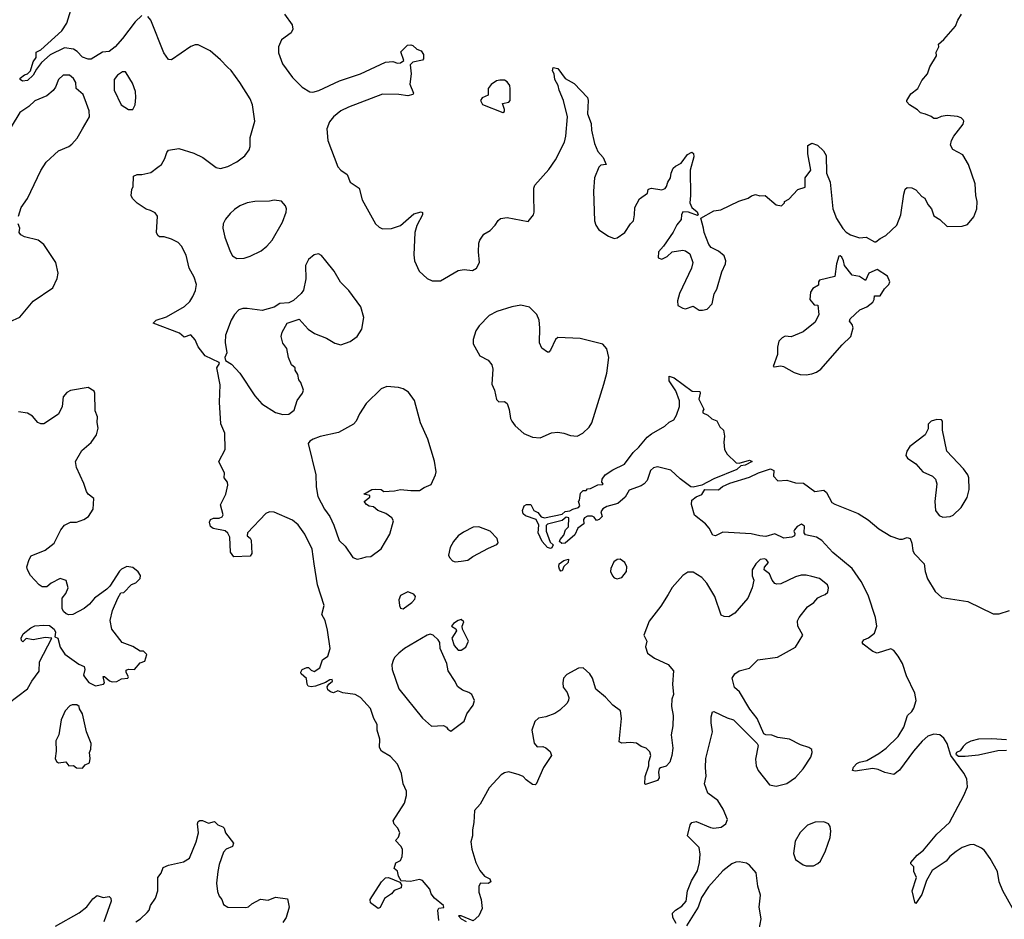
# Model space of a CAD drawing. Extents: x 1550320 to 1685906, y 509093 to 640511.
# Tile 487 of 532: x 1621213 to 1627840, y 627722 to 633779. Entities that reach past the tile are written whole.
import ezdxf

# ---------------------------------------------------------------- set-up
doc = ezdxf.new("R2010")
doc.units = 0

msp = doc.modelspace()

# ---------------------------------------------------------------- linework, layer by layer
at = {"layer": '0CON20XD'}
for points in [[(1622035, 633806.5), (1621991.2, 633765), (1621905, 633651.1), (1621855.5, 633595), (1621815.7, 633565), (1621770.4, 633559.6), (1621695, 633514), (1621675, 633512), (1621635, 633527.5), (1621599.4, 633565), (1621575, 633580.4), (1621515, 633589.5), (1621418.4, 633541.6), (1621360, 633490), (1621326, 633445), (1621305, 633404.5), (1621265, 633368.5), (1621232.5, 633365), (1621216.7, 633375), (1621216.7, 633385), (1621245, 633406.7), (1621265, 633414), (1621286, 633435), (1621303.3, 633495), (1621323.3, 633525), (1621325, 633560), (1621355, 633576.7), (1621497.3, 633702.7), (1621530, 633755), (1621558, 633842)], [(1624033.9, 627713.9), (1624027.5, 627785), (1624035, 627796.7), (1624067.7, 627802.3), (1624066, 627815), (1624004.2, 627865), (1623983, 627893), (1623974, 627925), (1623925, 627983.3), (1623905, 627991.2), (1623843.1, 627976.9), (1623781.3, 627981.3), (1623762.1, 628012.1), (1623755, 628046.7), (1623733.3, 628065), (1623745, 628102.5), (1623775, 628117.5), (1623788, 628145), (1623790, 628175), (1623788.8, 628195), (1623778.8, 628215), (1623743, 628253), (1623762.5, 628275), (1623772.5, 628305), (1623758.8, 628335), (1623733.1, 628363.1), (1623727.8, 628385), (1623802.5, 628505), (1623816.2, 628555), (1623816, 628585), (1623792.9, 628635), (1623781.9, 628705), (1623756.4, 628766.4), (1623708.8, 628818.8), (1623647.5, 628855), (1623635, 628880), (1623637.5, 628935), (1623620, 628995), (1623620, 629035), (1623596.7, 629075), (1623575, 629142.5), (1623507.5, 629215), (1623470, 629235), (1623387, 629247), (1623355, 629260), (1623325, 629247.5), (1623305, 629253.3), (1623288, 629268), (1623281.7, 629288.3), (1623293.6, 629306.4), (1623317.5, 629325), (1623316.7, 629336.7), (1623300, 629335), (1623272.3, 629317.7), (1623205, 629292.9), (1623175, 629288.1), (1623155, 629292), (1623147.5, 629305), (1623142.7, 629342.7), (1623107.1, 629375), (1623104.6, 629385.4), (1623115, 629404.2), (1623145, 629418), (1623158, 629418), (1623175, 629400), (1623195, 629390), (1623233.3, 629415), (1623251.7, 629468.3), (1623287.5, 629495), (1623302.5, 629545), (1623285, 629670), (1623268.8, 629735), (1623246.2, 629775), (1623262, 629835), (1623218, 629975), (1623194, 630116), (1623181.2, 630215), (1623132, 630315), (1623087.4, 630377.4), (1623049.3, 630409.3), (1622925, 630464), (1622895, 630466), (1622868.8, 630455), (1622747.5, 630325), (1622743.3, 630305), (1622765, 630287.5), (1622770, 630275), (1622776, 630185), (1622765, 630166.7), (1622653.8, 630163.8), (1622632.5, 630195), (1622626.7, 630295), (1622613, 630323), (1622595, 630336.7), (1622515, 630353.8), (1622496.4, 630366.4), (1622490, 630395), (1622497, 630413), (1622517, 630423), (1622556.7, 630423.3), (1622575, 630432.5), (1622582.5, 630445), (1622563.8, 630513.8), (1622600, 630585), (1622613.8, 630645), (1622611.2, 630665), (1622590, 630695), (1622591.2, 630725), (1622553.8, 630805), (1622596.2, 630885), (1622594, 630995), (1622567.5, 631057.5), (1622558.8, 631205), (1622561.7, 631321.7), (1622540, 631435), (1622557.5, 631465), (1622555, 631470), (1622462.5, 631515), (1622415, 631577.5), (1622393.6, 631623.6), (1622365, 631657.5), (1622320.7, 631640.7), (1622287.7, 631667.7), (1622112.5, 631735), (1622132.5, 631755), (1622201.2, 631778.8), (1622322.1, 631847.9), (1622357.4, 631882.6), (1622378.1, 631915), (1622395.7, 631955), (1622404.2, 631995), (1622388.1, 632045), (1622354.6, 632105), (1622333.5, 632193.5), (1622302, 632255), (1622278.8, 632278.8), (1622235, 632301.2), (1622185, 632316.7), (1622155, 632317.5), (1622142.5, 632325), (1622133.3, 632345), (1622141.2, 632455), (1622125, 632478.8), (1622093.6, 632493.6), (1622063.9, 632503.9), (1622005, 632543.3), (1621973.3, 632575), (1621962.5, 632595), (1621967.5, 632635), (1621977.5, 632655), (1621980, 632725), (1622005, 632737.5), (1622035, 632736.7), (1622095, 632750), (1622142.5, 632785), (1622167.5, 632805), (1622190, 632845), (1622202.5, 632885), (1622215, 632900), (1622285, 632912.5), (1622385, 632881.2), (1622445, 632851.2), (1622535, 632784), (1622565, 632776.7), (1622615, 632791.2), (1622675, 632822), (1622727.6, 632862.4), (1622757.4, 632902.6), (1622764.4, 632925), (1622765.4, 632985), (1622795.2, 633095), (1622780.8, 633205), (1622764.7, 633245), (1622694.7, 633355), (1622636.3, 633436.3), (1622611.7, 633458.3), (1622565, 633508.6), (1622495, 633568.1), (1622415, 633610), (1622395, 633610), (1622365, 633597.5), (1622235, 633508.8), (1622215, 633511.2), (1622184.2, 633555), (1622095.5, 633775), (1622075, 633799.4)], [(1622996.2, 633815), (1623046, 633745), (1623052, 633715), (1623039.7, 633690.3), (1622975, 633643.3), (1622954.5, 633595.5), (1622954.6, 633554.6), (1622980.9, 633480.9), (1623050.1, 633390.1), (1623115, 633324.4), (1623165, 633292.5), (1623185, 633291.2), (1623227, 633303), (1623365, 633367.9), (1623506.2, 633415), (1623675, 633492), (1623725, 633498), (1623755, 633486.7), (1623775, 633487.5), (1623797.5, 633505), (1623778.3, 633561.7), (1623823.3, 633606.7), (1623845, 633610), (1623860, 633605), (1623885, 633580), (1623915, 633570), (1623930, 633545), (1623930, 633515), (1623923, 633507), (1623858.3, 633491.7), (1623840, 633475), (1623847.5, 633415), (1623838.8, 633345), (1623862.5, 633285), (1623860, 633275), (1623825, 633266.2), (1623765, 633276.2), (1623655, 633278), (1623425, 633190.9), (1623374.1, 633165.9), (1623325, 633125.6), (1623298.7, 633091.3), (1623281.1, 633045), (1623287.1, 632965), (1623355, 632789.2), (1623375, 632765.6), (1623416.8, 632736.8), (1623437.5, 632685), (1623496.9, 632645), (1623517.8, 632565), (1623608.9, 632405), (1623631.5, 632381.5), (1623655, 632370), (1623715, 632373.1), (1623775, 632394.3), (1623865, 632472.5), (1623915, 632485.7), (1623925, 632480), (1623924.2, 632465), (1623885.8, 632394.2), (1623872, 632345), (1623865.8, 632195), (1623870, 632155), (1623902, 632085), (1623955, 632035.7), (1623988.3, 632021.7), (1624045, 632021.4), (1624165, 632090), (1624205, 632096.7), (1624260.7, 632089.3), (1624287.5, 632105), (1624306.7, 632145), (1624301.2, 632215), (1624303.8, 632275), (1624310, 632295), (1624336.7, 632335), (1624379.5, 632360.5), (1624412.5, 632395), (1624432.3, 632427.7), (1624449.3, 632440.7), (1624495, 632446.2), (1624635, 632420), (1624670, 632465), (1624676.1, 632483.9), (1624673.3, 632595), (1624673.8, 632645), (1624680, 632665), (1624775, 632770), (1624820, 632835), (1624878.8, 632955), (1624888, 632995), (1624899.2, 633125), (1624873.8, 633235), (1624843.3, 633305), (1624836.7, 633335), (1624813.8, 633375), (1624810, 633415), (1624800, 633435), (1624802.5, 633457.5), (1624835, 633450), (1624885, 633382.5), (1624945, 633350), (1625033.9, 633253.9), (1625038, 633235), (1625034.2, 633145), (1625059.1, 633079.1), (1625062, 633035), (1625082, 632945), (1625105, 632892.5), (1625140.5, 632850.5), (1625160, 632805), (1625125, 632800), (1625110, 632785), (1625082, 632715), (1625075.9, 632624.1), (1625081.9, 632425), (1625090, 632395), (1625111.2, 632365), (1625175, 632322), (1625215, 632306.2), (1625235, 632311.2), (1625286.7, 632345), (1625323.3, 632405), (1625343.3, 632425), (1625351.2, 632465), (1625352, 632515), (1625385, 632573.3), (1625439.3, 632610.7), (1625443.3, 632635), (1625450.5, 632639.5), (1625465, 632643.8), (1625535, 632634), (1625557, 632643), (1625566.2, 632655), (1625574.1, 632685.9), (1625593.3, 632715), (1625596.7, 632745), (1625611.7, 632778.3), (1625626.4, 632793.6), (1625665, 632812.5), (1625708.3, 632871.7), (1625737, 632887), (1625747.7, 632877.7), (1625750, 632855), (1625725.9, 632765.9), (1625728.8, 632595), (1625723.8, 632545), (1625736.7, 632515), (1625773.3, 632485), (1625780, 632465), (1625775, 632460), (1625715, 632482), (1625675, 632486), (1625666.2, 632465), (1625665.9, 632434.1), (1625635, 632397.5), (1625611.7, 632348.3), (1625546, 632254), (1625513, 632217), (1625510, 632175), (1625535, 632167.5), (1625570, 632185), (1625605, 632216.7), (1625675, 632226.7), (1625695, 632222.5), (1625723, 632203), (1625744, 632145), (1625733.3, 632105), (1625654.2, 631935), (1625641.2, 631885), (1625643.3, 631855), (1625675.8, 631835.8), (1625693, 631833), (1625745, 631851.2), (1625785, 631824), (1625807.7, 631822.3), (1625839.5, 631830.5), (1625873.9, 631866.1), (1625885.9, 631934.1), (1625903.8, 631965), (1625939.5, 632080.5), (1625964.2, 632135), (1625965.8, 632155), (1625955, 632190), (1625915, 632220), (1625867.5, 632245), (1625850, 632265), (1625818.8, 632345), (1625816.2, 632375), (1625797, 632443), (1625885, 632491.2), (1625931.2, 632498.8), (1626052.3, 632557.7), (1626115, 632576.2), (1626137.3, 632592.7), (1626165, 632601.2), (1626195, 632593.3), (1626230, 632595), (1626305, 632532.5), (1626340, 632525), (1626360, 632545), (1626360, 632555), (1626389.3, 632570.7), (1626450, 632635), (1626498.8, 632651.2), (1626498.8, 632715), (1626536.7, 632765), (1626516.2, 632875), (1626517.5, 632932.5), (1626545, 632946.7), (1626583, 632933), (1626623.3, 632895), (1626640, 632865), (1626644, 632745), (1626666.9, 632685), (1626686.2, 632505), (1626710.5, 632440.5), (1626752.1, 632372.1), (1626775, 632349.2), (1626805, 632331.2), (1626865, 632311.2), (1626910, 632315), (1626965, 632282.5), (1626975, 632283.3), (1627005, 632306.7), (1627042.5, 632325)], [(1627042.5, 632325), (1627116.2, 632395), (1627143.8, 632465), (1627163.3, 632605), (1627173, 632637), (1627185, 632650), (1627216.4, 632646.4), (1627245, 632632.5), (1627285, 632587.5), (1627305, 632577.5), (1627323.9, 632533.9), (1627348.8, 632505), (1627365, 632457.5), (1627405, 632433.3), (1627455.9, 632385.9), (1627555, 632388.1), (1627590.9, 632399.1), (1627635, 632451.2), (1627654.3, 632505), (1627656.9, 632555), (1627648.1, 632595), (1627643.2, 632673.2), (1627599.2, 632805), (1627559.7, 632869.7), (1627493.9, 632903.9), (1627476.7, 632935), (1627483.3, 632965), (1627500, 632995), (1627562.5, 633075), (1627567.5, 633095), (1627562.5, 633105), (1627548.3, 633118.3), (1627525, 633126.7), (1627455, 633133.3), (1627415, 633127.5), (1627385, 633113.3), (1627365, 633113.3), (1627347, 633127), (1627308.3, 633141.7), (1627275, 633152.5), (1627255, 633172.5), (1627202.5, 633205), (1627182.5, 633225), (1627182.5, 633235), (1627210.7, 633279.3), (1627256.7, 633315), (1627285, 633370), (1627322.5, 633415), (1627339.3, 633460.7), (1627382.5, 633535), (1627380.7, 633559.3), (1627400, 633595), (1627397.5, 633615), (1627432.5, 633645), (1627510, 633735), (1627525.8, 633775), (1627550.8, 633815)], [(1621206, 632455), (1621224.3, 632515), (1621266, 632575), (1621355, 632763.3), (1621390.7, 632819.3), (1621475, 632895.7), (1621544.2, 632925.8), (1621565, 632941.2), (1621599.7, 632980.3), (1621635.5, 633044.5), (1621683.3, 633125), (1621680, 633165), (1621664, 633215), (1621640, 633275), (1621594.4, 633314.4), (1621591.4, 633355), (1621575, 633383.8), (1621547.5, 633405), (1621505, 633405.8), (1621473.5, 633376.5), (1621454.2, 633325), (1621438.6, 633301.4), (1621395, 633266.5), (1621315, 633233.3), (1621275, 633193.3), (1621213.5, 633155), (1621155, 633057.5)], [(1621975, 633173.3), (1621991.2, 633205), (1621996, 633255), (1621992, 633295), (1621971.7, 633351.7), (1621930.5, 633420.5), (1621925, 633426.7), (1621905, 633428), (1621871.2, 633405), (1621848, 633375), (1621848, 633305), (1621896.1, 633206.1), (1621945, 633173.3), (1621975, 633173.3)], [(1624465, 633153.8), (1624475, 633160), (1624476.4, 633173.6), (1624462.5, 633215), (1624505, 633223.3), (1624513.3, 633235), (1624514.1, 633314.1), (1624510.8, 633335), (1624495, 633361.2), (1624475, 633371.2), (1624445, 633372.5), (1624422.1, 633367.9), (1624387.3, 633342.7), (1624365.6, 633315), (1624365, 633271.2), (1624325, 633252.5), (1624314.3, 633235), (1624328.6, 633208.6), (1624465, 633153.8)], [(1622675, 632170), (1622725, 632174), (1622765, 632185.7), (1622838.1, 632221.9), (1622876.4, 632253.6), (1622911.8, 632295), (1622982.9, 632415), (1623007.6, 632482.4), (1623009.4, 632505), (1623002.9, 632525), (1622975, 632557.5), (1622925, 632564.3), (1622895, 632557.8), (1622795, 632555.9), (1622745, 632545.3), (1622695.6, 632525), (1622658.2, 632501.8), (1622628.8, 632475), (1622598.5, 632435), (1622583.3, 632405), (1622581.1, 632375), (1622594.3, 632315), (1622628.8, 632218.8), (1622645, 632190), (1622675, 632170)], [(1621145.7, 631744.3), (1621215, 631775.8), (1621305, 631884), (1621437, 631973), (1621465, 632037.5), (1621471.7, 632071.7), (1621456, 632145), (1621376.7, 632265), (1621337.5, 632295), (1621245, 632317.5), (1621220.7, 632330.7), (1621210, 632345), (1621213.3, 632375), (1621203.8, 632405)], [(1622985, 631121.2), (1623025, 631123.3), (1623060, 631150), (1623080, 631215), (1623116.7, 631265), (1623123.3, 631285), (1623105.6, 631335.6), (1623092.5, 631355), (1623085, 631390), (1623068.3, 631418.3), (1623067.5, 631435), (1623043.3, 631455), (1623023.3, 631505), (1623010, 631565), (1622985, 631600), (1622973.8, 631645), (1622980, 631675), (1623012.5, 631735), (1623095, 631762.5), (1623155.6, 631695.6), (1623197.3, 631667.3), (1623277.5, 631635), (1623335, 631601.2), (1623375, 631590.8), (1623436.8, 631613.2), (1623484.6, 631645.4), (1623516.7, 631695), (1623530.4, 631775), (1623509.2, 631845), (1623427.5, 631955), (1623371.8, 632011.8), (1623329.1, 632085), (1623274.2, 632155), (1623245, 632190.8), (1623225, 632202.5), (1623195, 632195.7), (1623158, 632165), (1623137.5, 632125), (1623140, 632035), (1623122.3, 631957.7), (1623106.7, 631935), (1623055, 631887.5), (1623025, 631872.5), (1622965, 631867.5), (1622925, 631843.3), (1622845, 631822), (1622745, 631834), (1622715, 631833.8), (1622687.5, 631825), (1622658.8, 631795), (1622636.2, 631755), (1622598.8, 631655), (1622596.4, 631606.4), (1622606.7, 631535), (1622593.3, 631505), (1622597.5, 631485), (1622639.5, 631459.5), (1622695, 631400), (1622795, 631246.7), (1622842.7, 631192.7), (1622934.1, 631134.1), (1622985, 631121.2)], [(1626505, 631387.5), (1626545, 631394.2), (1626575, 631405.7), (1626605, 631426.7), (1626749.2, 631590.8), (1626807.5, 631645), (1626823.3, 631705), (1626816.1, 631726.1), (1626798.3, 631748.3), (1626802.5, 631765), (1626867.5, 631825), (1626915, 631846.7), (1626955, 631877.5), (1626963.3, 631895), (1626965, 631920), (1627005, 631920), (1627034.2, 631965.8), (1627063.3, 631995), (1627070, 632015), (1627053, 632053), (1626985, 632097.5), (1626927, 632073), (1626905, 632022.5), (1626865, 632050), (1626815, 632058), (1626764.6, 632125), (1626758.2, 632155), (1626745, 632179.2), (1626735, 632188), (1626725, 632187.5), (1626710.4, 632135), (1626699.3, 632050.7), (1626595, 632026.2), (1626588.8, 632015), (1626588.6, 631991.4), (1626551.7, 631968.3), (1626536.2, 631945), (1626530, 631895), (1626559.3, 631859.3), (1626585, 631856.7), (1626591.6, 631795), (1626567.5, 631742.5), (1626485, 631676.5), (1626405, 631644.2), (1626365, 631647.5), (1626345, 631637.5), (1626322.5, 631615), (1626313.3, 631575), (1626314.2, 631525), (1626283.3, 631445), (1626291.7, 631441.7), (1626335, 631449.4), (1626354.6, 631444.6), (1626425, 631404), (1626465, 631390), (1626505, 631387.5)], [(1624715, 630964.3), (1624792, 630998), (1624835, 631000.9), (1624876.2, 630996.2), (1624919.5, 630979.5), (1624965, 630974.6), (1625002, 630995), (1625045, 631036.2), (1625064.3, 631065), (1625145.5, 631325), (1625165, 631400), (1625178.8, 631505), (1625163.6, 631563.6), (1625136.7, 631595), (1624985, 631632.7), (1624835, 631638.9), (1624818.8, 631625), (1624785, 631553.3), (1624775, 631540), (1624765, 631540), (1624728.3, 631568.3), (1624712.5, 631602.5), (1624714, 631705), (1624708.8, 631755), (1624693.8, 631795), (1624645, 631843.3), (1624585, 631858), (1624525, 631845.8), (1624425, 631814.3), (1624372.6, 631787.4), (1624305, 631718.8), (1624282, 631685), (1624264.2, 631625), (1624264.2, 631595.8), (1624310.8, 631515), (1624365, 631485.7), (1624391.4, 631455), (1624397.8, 631425), (1624390, 631325), (1624408.6, 631285), (1624421.9, 631221.9), (1624437, 631207), (1624475, 631208.6), (1624494, 631194), (1624507.9, 631155), (1624515.6, 631095), (1624525.4, 631075.4), (1624548.6, 631045), (1624605, 630992.5), (1624665, 630968.6), (1624715, 630964.3)], [(1624785, 630219.5), (1624766.2, 630225), (1624729.2, 630265), (1624703.3, 630325), (1624706.1, 630376.1), (1624688, 630415), (1624618.3, 630438.3), (1624601.8, 630451.8), (1624596.4, 630475), (1624607.5, 630505), (1624625, 630514.6), (1624653.9, 630513.9), (1624674.2, 630475), (1624700.8, 630460.8), (1624722.2, 630432.2), (1624745, 630426.1), (1624865, 630449.4), (1624885, 630467.1), (1624915, 630471.9), (1624935, 630484), (1624975, 630494), (1624982.5, 630505), (1624973, 630537), (1624980, 630545), (1624988.3, 630591.7), (1625005, 630610), (1625025, 630610), (1625035, 630620), (1625055, 630622.5), (1625105, 630647.5), (1625135, 630650), (1625140, 630655), (1625130, 630665), (1625132.5, 630685), (1625153.3, 630715), (1625205, 630748.8), (1625283.9, 630786.1), (1625342, 630865), (1625380, 630900), (1625435, 630967.3), (1625465, 630991.2), (1625555, 631042.5), (1625585, 631070), (1625615.7, 631085), (1625633.9, 631116.1), (1625654.5, 631175), (1625653.2, 631213.2), (1625629.1, 631279.1), (1625585, 631347.5), (1625585, 631380), (1625617, 631367), (1625738.8, 631278.8), (1625790, 631275), (1625793.3, 631265), (1625783.3, 631225), (1625817, 631157), (1625810, 631145), (1625811.7, 631131.7), (1625845, 631117.5), (1625871.7, 631091.7), (1625905, 631077.5), (1625925, 631037.5), (1625950, 631015), (1625955.8, 630975.8), (1625951.4, 630935), (1625955.6, 630885.6), (1625973.6, 630853.6), (1626035.9, 630795.9), (1626055, 630793.3), (1626125, 630812.5), (1626142.5, 630805), (1626095, 630780), (1626065.6, 630774.4), (1626039.3, 630750.7), (1625885, 630687.3), (1625805, 630645.8), (1625745, 630632.2), (1625730, 630635), (1625658.8, 630688.8), (1625596.2, 630746.2), (1625505, 630768.8), (1625477.7, 630762.3), (1625457.5, 630745), (1625435, 630677.5), (1625415, 630653.8), (1625395, 630640), (1625315, 630612.5), (1625287.5, 630565), (1625238.3, 630521.7), (1625165, 630501.2), (1625136.7, 630485), (1625123.3, 630465), (1625132.5, 630435), (1625112.5, 630415), (1625095, 630407.5), (1625079.3, 630429.3), (1625066, 630436), (1625035, 630436.7), (1625013.3, 630425), (1625007.5, 630415), (1625010, 630385), (1624970, 630355), (1624949.7, 630310.3), (1624884, 630255), (1624862.2, 630252.2), (1624846.2, 630265), (1624850.8, 630279.2), (1624875, 630307.5), (1624887.5, 630345), (1624906.7, 630365), (1624910, 630425), (1624890.9, 630429.1), (1624865, 630408), (1624765, 630382), (1624756, 630374), (1624757.1, 630335), (1624782.3, 630262.3), (1624803.3, 630243.3), (1624795, 630222.7), (1624785, 630219.5)], [(1621136.2, 629175), (1621265.8, 629275), (1621294.3, 629325), (1621345, 629393.8), (1621346, 629455), (1621430, 629615), (1621385, 629620), (1621305, 629603.8), (1621257, 629613), (1621235, 629590), (1621225, 629600), (1621222.5, 629615), (1621237.5, 629645), (1621287.5, 629685), (1621315, 629698.8), (1621375, 629703.3), (1621415, 629700), (1621445, 629676.2), (1621453.8, 629655), (1621450, 629625), (1621470, 629615), (1621486.2, 629555), (1621516.8, 629506.8), (1621610.3, 629440.3), (1621648, 629425), (1621652.5, 629405), (1621643.3, 629365), (1621650, 629355), (1621677.7, 629317.7), (1621723.9, 629293.9), (1621776.7, 629305), (1621783.3, 629315), (1621775, 629356.7), (1621785, 629356), (1621817.7, 629327.7), (1621835, 629322), (1621866.1, 629323.9), (1621898.3, 629341.7), (1621940, 629345), (1621946.7, 629355), (1621928.8, 629385), (1621930, 629400), (1621945, 629406), (1621985, 629403.3), (1622025, 629450), (1622055, 629460), (1622070, 629505), (1622047, 629527), (1622025, 629527.5), (1621975, 629560), (1621903.3, 629585), (1621834, 629675), (1621821.2, 629735), (1621838, 629802), (1621873.3, 629885), (1621895, 629920), (1621915, 629922.5), (1621965, 629977.5), (1621995, 629986.7), (1622023.6, 630016.4), (1622026.1, 630036.1), (1622011.7, 630061.7), (1621975, 630090), (1621935, 630096.7), (1621899.3, 630080.7), (1621883.9, 630066.1), (1621820, 629965), (1621800, 629945), (1621716.7, 629885), (1621683.3, 629845), (1621646.7, 629815), (1621570, 629775), (1621545, 629772), (1621525, 629778.6), (1621507.1, 629795), (1621499.2, 629815), (1621500, 629885), (1621523.6, 629916.4), (1621538.8, 629955), (1621525, 630002.5), (1621485, 630016.2), (1621424.2, 629985.8), (1621395, 629960), (1621365, 629961.2), (1621345, 629973.8), (1621285, 630038), (1621265.8, 630075), (1621262.5, 630095), (1621276.1, 630143.9), (1621290.7, 630169.3), (1621385, 630207.5), (1621445.9, 630254.1), (1621490, 630345), (1621515, 630376.7), (1621555, 630396.7), (1621595, 630396.2), (1621645, 630413.3), (1621676.7, 630435), (1621706.8, 630483.2), (1621713.3, 630555), (1621675, 630584.5), (1621662.1, 630602.1), (1621645.7, 630655.7), (1621596.2, 630765), (1621590, 630805), (1621631.2, 630878.8), (1621695, 630933.3), (1621731.2, 630985), (1621741.7, 631028.3), (1621733.6, 631066.4), (1621737.5, 631105), (1621721.2, 631145), (1621720, 631265), (1621715, 631277.5), (1621675, 631303.3), (1621555, 631282.5), (1621530.7, 631269.3), (1621505, 631240), (1621500, 631175), (1621475, 631122.5), (1621375, 631057.5), (1621355, 631057.5), (1621336.4, 631066.4), (1621299.5, 631109.5), (1621265, 631130), (1621205, 631138.8)], [(1623485, 630148), (1623515, 630153.8), (1623545, 630163.8), (1623577.5, 630165), (1623645, 630216.7), (1623703.8, 630315), (1623728.8, 630405), (1623716.7, 630425), (1623676.7, 630455), (1623624.3, 630474.3), (1623595, 630499.2), (1623565, 630504), (1623546.7, 630515), (1623532.5, 630535), (1623570, 630565), (1623570, 630575), (1623530, 630585), (1623583.3, 630615), (1623605, 630618.1), (1623646.7, 630616.7), (1623665, 630602.5), (1623735, 630606.2), (1623775, 630616.7), (1623845, 630608.8), (1623905, 630610), (1623935, 630630), (1623981.4, 630648.6), (1624012.5, 630715), (1624015.5, 630735.5), (1624004.2, 630805.8), (1623960.6, 630955), (1623910, 631065), (1623870.6, 631215), (1623830.3, 631270.3), (1623793.4, 631293.4), (1623761.9, 631301.9), (1623685, 631309.2), (1623645, 631294.3), (1623545.6, 631195), (1623500, 631125), (1623477.5, 631075), (1623459.2, 631055), (1623359.4, 631000.6), (1623235, 630972), (1623189.4, 630955), (1623165, 630942.3), (1623154.8, 630925), (1623206, 630715), (1623208.1, 630635), (1623219.3, 630569.3), (1623264.5, 630484.5), (1623300, 630435), (1623328, 630375), (1623362.7, 630272.7), (1623403.3, 630235), (1623455, 630158.8), (1623485, 630148)], [(1627425, 630428.8), (1627475, 630433.8), (1627495, 630443.8), (1627550, 630495), (1627588.8, 630561.2), (1627603.5, 630615), (1627600.5, 630695), (1627594.3, 630715), (1627565.7, 630755), (1627452, 630875), (1627423.3, 631015), (1627423.3, 631075), (1627416.1, 631086.1), (1627385, 631086.2), (1627346.7, 631075), (1627327.5, 631055), (1627326.4, 631023.6), (1627306.7, 630985), (1627203.3, 630905), (1627183.3, 630875), (1627177.5, 630845), (1627187, 630827), (1627245, 630788.8), (1627292, 630735), (1627356.2, 630706.2), (1627376.3, 630686.3), (1627385.6, 630655), (1627371.9, 630535), (1627377.5, 630475), (1627401.7, 630441.7), (1627425, 630428.8)], [(1627934.7, 627725), (1627828.6, 627915), (1627804.1, 627975), (1627794.2, 628045), (1627745, 628132.9), (1627705.5, 628185), (1627685, 628202.5), (1627635, 628225.4), (1627607.1, 628222.9), (1627556.7, 628205), (1627515, 628178), (1627472.5, 628145), (1627447.5, 628115), (1627355, 628050), (1627317, 627983), (1627285, 627890), (1627245, 627830), (1627238.3, 627838.3), (1627220, 627915), (1627247.5, 628005), (1627230, 628045), (1627230, 628075), (1627210, 628095), (1627210, 628105), (1627252.5, 628155), (1627295, 628188.8), (1627384.7, 628295.3), (1627471.2, 628375), (1627568, 628555), (1627591.6, 628615), (1627587.5, 628667.5), (1627567.2, 628707.2), (1627480, 628825), (1627454.4, 628905), (1627432.8, 628942.8), (1627405, 628964.4), (1627365, 628967.8), (1627325, 628954.4), (1627287.3, 628922.7), (1627227.5, 628855), (1627135, 628726.7), (1627095, 628697.5), (1627035, 628710), (1626990, 628730), (1626955, 628738), (1626835, 628718.8), (1626817.5, 628725), (1626824.2, 628745.8), (1626847.7, 628772.3), (1626865, 628781.2), (1626915, 628790.8), (1626995, 628838.9), (1627044.3, 628875), (1627125.8, 628954.3), (1627164, 629015), (1627187.1, 629095), (1627217.4, 629122.6), (1627231.5, 629145), (1627245.4, 629195), (1627237.9, 629245), (1627182.2, 629362.2), (1627154.6, 629445), (1627126.2, 629493.8), (1627095, 629532.5), (1627075, 629542.9), (1626985, 629514), (1626955, 629526.2), (1626888.8, 629575), (1626883.6, 629586.4), (1626895, 629603.3), (1626925, 629616.7), (1626965, 629648.8), (1626981.9, 629695), (1626973.6, 629755), (1626923.2, 629905), (1626875.6, 629995.6), (1626816.2, 630085), (1626685, 630192.9), (1626611.8, 630271.8), (1626575, 630294.5), (1626500.8, 630310.8), (1626493.3, 630325), (1626495, 630370), (1626475, 630382.5), (1626445, 630366.2), (1626426.7, 630345), (1626422.5, 630335), (1626429.3, 630319.3), (1626427.5, 630305), (1626410, 630295), (1626355, 630289.1), (1626295, 630318), (1626235, 630300), (1626195, 630304.5), (1626136.8, 630316.8), (1625945, 630329.1), (1625895, 630304), (1625878.3, 630308.3), (1625853.3, 630355), (1625828.8, 630385), (1625754.2, 630444.2), (1625733.8, 630515), (1625736.7, 630545), (1625765, 630567.5), (1625805, 630582.2), (1625825, 630616.7), (1625915, 630612.9), (1625943.6, 630636.4), (1625992.4, 630657.6), (1626125, 630698.5), (1626185, 630728), (1626265, 630754.5), (1626288.8, 630745), (1626286.7, 630705), (1626315, 630674), (1626375, 630678.8), (1626435, 630660), (1626488.6, 630658.6), (1626565, 630603.3), (1626625, 630612.5), (1626643.8, 630595), (1626678.6, 630528.6), (1626698.3, 630518.3), (1626857.1, 630455), (1626922.4, 630412.4), (1626995, 630352.2), (1627075, 630300.8), (1627135, 630282), (1627155, 630282), (1627185, 630293.3), (1627205, 630286.7), (1627217.5, 630255), (1627223.8, 630205), (1627233.8, 630185), (1627301.2, 630115), (1627306.2, 630065), (1627322, 630015), (1627375, 629928.8), (1627419.1, 629889.1), (1627595, 629862.5), (1627765, 629778), (1627805, 629778.8), (1627875, 629802.5)], [(1624145, 630130), (1624185, 630134.2), (1624229.5, 630140.5), (1624262.5, 630165), (1624368, 630222), (1624424, 630245), (1624433.9, 630256.1), (1624425.5, 630285.5), (1624380, 630335), (1624302.5, 630365), (1624265, 630363.1), (1624200.6, 630329.4), (1624165, 630304.2), (1624132.9, 630265), (1624110, 630225), (1624098.8, 630175), (1624105, 630157.5), (1624126.4, 630136.4), (1624145, 630130)], [(1625631.2, 627695), (1625608.8, 627735), (1625606.7, 627765), (1625626.7, 627785), (1625670, 627810), (1625698.1, 627845), (1625708.1, 627915), (1625735, 627981.2), (1625775, 628048.8), (1625788.5, 628105), (1625792.1, 628162.1), (1625786, 628205), (1625706.7, 628285), (1625725, 628357.5), (1625735.8, 628374.2), (1625765, 628380), (1625861.2, 628341.2), (1625885, 628337.1), (1625935, 628341.9), (1625965.7, 628365), (1625976.9, 628395), (1625948, 628465), (1625911.7, 628521.7), (1625845, 628572.5), (1625822, 628635), (1625833.9, 628686.1), (1625828.6, 628745), (1625831.4, 628805), (1625875.7, 628985), (1625866.7, 629045), (1625866.7, 629085), (1625875, 629120), (1625885, 629122.5), (1625975, 629078.8), (1626016.1, 629066.1), (1626176.4, 628906.4), (1626182.5, 628892.5), (1626165, 628800), (1626168.6, 628755), (1626182.5, 628725), (1626258.3, 628628.3), (1626305, 628618.5), (1626375, 628637.3), (1626435, 628677.5), (1626486.9, 628735), (1626537.5, 628815), (1626546.4, 628846.4), (1626543.3, 628865), (1626525, 628878.8), (1626467, 628897), (1626395, 628935.6), (1626315, 628945.8), (1626275, 628961.2), (1626233.6, 628963.6), (1626220.7, 628970.7), (1626176.2, 629075), (1626127.7, 629137.7), (1626056.7, 629255), (1626023.9, 629283.9), (1626007.1, 629345), (1626025, 629376), (1626054.1, 629395.9), (1626125, 629414), (1626180.9, 629469.1), (1626312.3, 629487.7), (1626435, 629553.8), (1626483.3, 629635), (1626449.4, 629695), (1626448.3, 629731.7), (1626458.1, 629755), (1626516, 629825), (1626558.8, 629855), (1626585, 629887.5), (1626610.7, 629899.3), (1626635, 629908.8), (1626651.2, 629925), (1626656.2, 629955), (1626648.8, 629975), (1626595, 630016.2), (1626545, 630030), (1626505, 630039.2), (1626471.7, 630038.3), (1626435, 630027.1), (1626335, 629980), (1626307.7, 629977.7), (1626295, 629984), (1626278, 630005), (1626259.1, 630049.1), (1626223.3, 630075), (1626226.4, 630093.6), (1626252.5, 630125), (1626237.5, 630145), (1626225, 630150), (1626197.5, 630145), (1626167.5, 630115), (1626143.8, 630075), (1626143.8, 630035), (1626153.8, 630005), (1626142.5, 629955), (1626114.3, 629885), (1626025.5, 629784.5), (1625985, 629758.8), (1625955, 629760), (1625935, 629770), (1625891.4, 629895), (1625838.6, 629985), (1625805, 630024), (1625745, 630060), (1625709.5, 630060.5), (1625675, 630038), (1625605, 629956.2), (1625578.3, 629908.3), (1625528.7, 629831.3), (1625450.3, 629729.7), (1625413.1, 629635), (1625434, 629595), (1625424.1, 629555.9), (1625437.5, 629515), (1625485, 629480), (1625578.3, 629438.3), (1625612.5, 629395), (1625606, 629305), (1625614.1, 629235.9), (1625602.5, 629205), (1625600, 629155), (1625611.2, 629095), (1625608.6, 629025), (1625598.1, 628965), (1625609.4, 628875), (1625602.9, 628825), (1625589.3, 628780.7), (1625565, 628754), (1625525, 628743.3), (1625516.7, 628735), (1625512, 628712), (1625517.5, 628675), (1625505, 628658), (1625425, 628630), (1625420, 628635), (1625423, 628683), (1625447.5, 628755), (1625447, 628783), (1625460, 628825), (1625455, 628850), (1625430, 628875), (1625396.7, 628886.7), (1625365, 628907.5), (1625325, 628913.3), (1625265, 628907.5), (1625248.3, 628918.3), (1625262.5, 629075), (1625255.8, 629125), (1625205, 629164), (1625155, 629218), (1625090.9, 629270.9), (1625068.1, 629345), (1625050, 629375), (1625005, 629416), (1624975, 629414), (1624895, 629371.2), (1624874, 629345), (1624868, 629315), (1624871.2, 629285), (1624898.3, 629248.3), (1624910, 629215), (1624907.5, 629195), (1624894.5, 629175.5), (1624849.4, 629130.6), (1624815, 629108.6), (1624755, 629085.8), (1624705, 629076), (1624680, 629055), (1624660.8, 628995), (1624675, 628907.5), (1624695, 628884), (1624735, 628886.7), (1624755, 628877.5), (1624782.3, 628852.3), (1624793.3, 628825), (1624739.2, 628745), (1624688.3, 628631.7), (1624683, 628627), (1624665, 628630), (1624621.7, 628661.7), (1624602.5, 628685), (1624574.1, 628694.1), (1624505, 628715.7), (1624475, 628708.8), (1624452.5, 628695), (1624372.1, 628607.9), (1624312.6, 628497.4), (1624274.4, 628455), (1624269.4, 628375), (1624259.5, 628325), (1624260.5, 628285), (1624250.5, 628245), (1624255.6, 628195), (1624282.2, 628105), (1624310.3, 628050.3), (1624342.3, 628012.3), (1624376.2, 627995), (1624383.3, 627975), (1624365, 627962.5), (1624313.8, 627966.2), (1624303.6, 627946.4), (1624302.5, 627905), (1624318.8, 627855), (1624326.2, 627795), (1624303.3, 627745), (1624265, 627712.9), (1624185, 627745.5), (1624167.5, 627745), (1624184.2, 627725), (1624217.3, 627707.3)], [(1624855, 630066.7), (1624845, 630080), (1624840.6, 630095), (1624844.5, 630115), (1624875, 630138.2), (1624906.2, 630146.2), (1624903.3, 630125), (1624875, 630097.5), (1624865, 630067.5), (1624855, 630066.7)], [(1625235, 630013.8), (1625265.8, 630024.2), (1625296.2, 630065), (1625298.8, 630095), (1625286.2, 630125), (1625255, 630146), (1625235, 630143.8), (1625211.7, 630128.3), (1625190.6, 630085), (1625189.4, 630065), (1625202, 630035), (1625215, 630021.2), (1625235, 630013.8)], [(1623795, 629813.3), (1623852.5, 629855), (1623873, 629877), (1623877.5, 629895), (1623865, 629912.5), (1623825, 629926.2), (1623775, 629902.5), (1623763.9, 629873.9), (1623770, 629835), (1623777, 629817), (1623795, 629813.3)], [(1624165, 629533.3), (1624185, 629533.8), (1624215.7, 629555), (1624233.8, 629595), (1624192.5, 629675), (1624190, 629695), (1624203.3, 629725), (1624185, 629740), (1624163.8, 629735), (1624133.8, 629715), (1624120, 629695), (1624148.3, 629678.3), (1624152.5, 629665), (1624122, 629615), (1624136.2, 629565), (1624165, 629533.3)], [(1624115, 628990), (1624204.3, 629055.7), (1624222, 629105), (1624266, 629165), (1624274, 629195), (1624255, 629236), (1624235, 629250), (1624194.3, 629264.3), (1624159.3, 629289.3), (1624145, 629322.5), (1624096, 629395), (1624088.2, 629445), (1624043.3, 629545), (1624040.8, 629585), (1624030, 629605), (1623996, 629635), (1623975, 629641.1), (1623956, 629635), (1623803.8, 629545), (1623764, 629515), (1623736.2, 629485), (1623726.1, 629463.9), (1623718.8, 629435), (1623720, 629405), (1623764.3, 629274.3), (1623925, 629076.7), (1623985, 629023.3), (1624065, 629026.7), (1624085, 629016.7), (1624095, 629002.5), (1624115, 628990)], [(1621635, 628740), (1621655, 628762.5), (1621682.5, 628775), (1621686.7, 628805), (1621682.5, 628845), (1621693, 628867), (1621693.3, 628905), (1621662, 628985), (1621635.8, 629105.8), (1621615, 629140), (1621612.5, 629155), (1621597, 629167), (1621567, 629167), (1621550.5, 629159.5), (1621518.8, 629125), (1621492, 629065), (1621476.2, 628965), (1621456.2, 628925), (1621458.8, 628855), (1621452, 628805), (1621462, 628785), (1621475, 628776), (1621523, 628783), (1621545, 628756.7), (1621575, 628757.5), (1621595, 628742.5), (1621635, 628740)], [(1627855, 628931.4), (1627755, 628937.9), (1627665, 628934.5), (1627615, 628921.5), (1627583.6, 628906.4), (1627563, 628887), (1627542.6, 628857.4), (1627518, 628845), (1627513.9, 628833.9), (1627531.9, 628821.9), (1627575, 628820.5), (1627665, 628830.5), (1627795, 628858.9), (1627855, 628860.9)], [(1621995, 627706), (1622026.7, 627725), (1622071.2, 627768.8), (1622083.8, 627785), (1622093.8, 627815), (1622128, 627865), (1622142, 627915), (1622142, 628005), (1622165, 628032.5), (1622178.3, 628071.7), (1622215, 628088), (1622315, 628108.8), (1622356.2, 628135), (1622400, 628245), (1622416.7, 628305), (1622410, 628365), (1622415, 628380), (1622425, 628387.5), (1622443, 628387), (1622485, 628370), (1622525, 628380), (1622547.5, 628357.5), (1622580, 628345), (1622590, 628335), (1622597.5, 628305), (1622653.3, 628235), (1622645, 628212.5), (1622602.5, 628195), (1622584, 628175), (1622555, 628092.5), (1622545.7, 628044.3), (1622538.6, 627965), (1622545, 627910), (1622555, 627877.5), (1622573.8, 627855), (1622585, 627822.5), (1622615, 627803.3), (1622735, 627802), (1622753.6, 627806.4), (1622775, 627826.7), (1622835, 627857.5), (1622885, 627852.5), (1622935, 627871.2), (1623015, 627860), (1623026.7, 627805), (1623006, 627735), (1622985, 627701.2)], [(1626555, 628082.5), (1626585, 628097.5), (1626603.3, 628115), (1626637.3, 628182.7), (1626666.8, 628273.2), (1626672.9, 628315), (1626666.6, 628346.6), (1626655.5, 628365.5), (1626625, 628379.2), (1626565.9, 628375.9), (1626515, 628355.7), (1626465, 628308), (1626432.4, 628247.6), (1626420, 628165), (1626435, 628126.2), (1626485, 628090), (1626505, 628083.3), (1626555, 628082.5)], [(1626190.8, 627655), (1626203.3, 627725), (1626189.2, 627805), (1626198.6, 627885), (1626181.1, 627945), (1626168.5, 628035), (1626125, 628087.5), (1626105, 628099.4), (1626055, 628110.5), (1626032, 628108), (1626005, 628095.7), (1625945, 628049.1), (1625848.7, 627941.3), (1625801.2, 627868.8), (1625779.5, 627805), (1625701.2, 627678.8)], [(1623625, 627794.2), (1623575, 627833.3), (1623572.5, 627855), (1623647.5, 627975), (1623675, 628002), (1623695, 628004.4), (1623772.5, 627972.5), (1623783.5, 627955), (1623780.8, 627935), (1623734.1, 627915.9), (1623715, 627893.3), (1623668.3, 627861.7), (1623638.3, 627801.7), (1623625, 627794.2)], [(1621455, 627676), (1621614.5, 627765.5), (1621665, 627806), (1621705, 627860), (1621735, 627883.3), (1621775, 627870), (1621815, 627876.2), (1621825.9, 627865.9), (1621828.8, 627845), (1621780, 627705)]]:
    msp.add_lwpolyline(points, dxfattribs=at)

doc.saveas('drawing.dxf')
